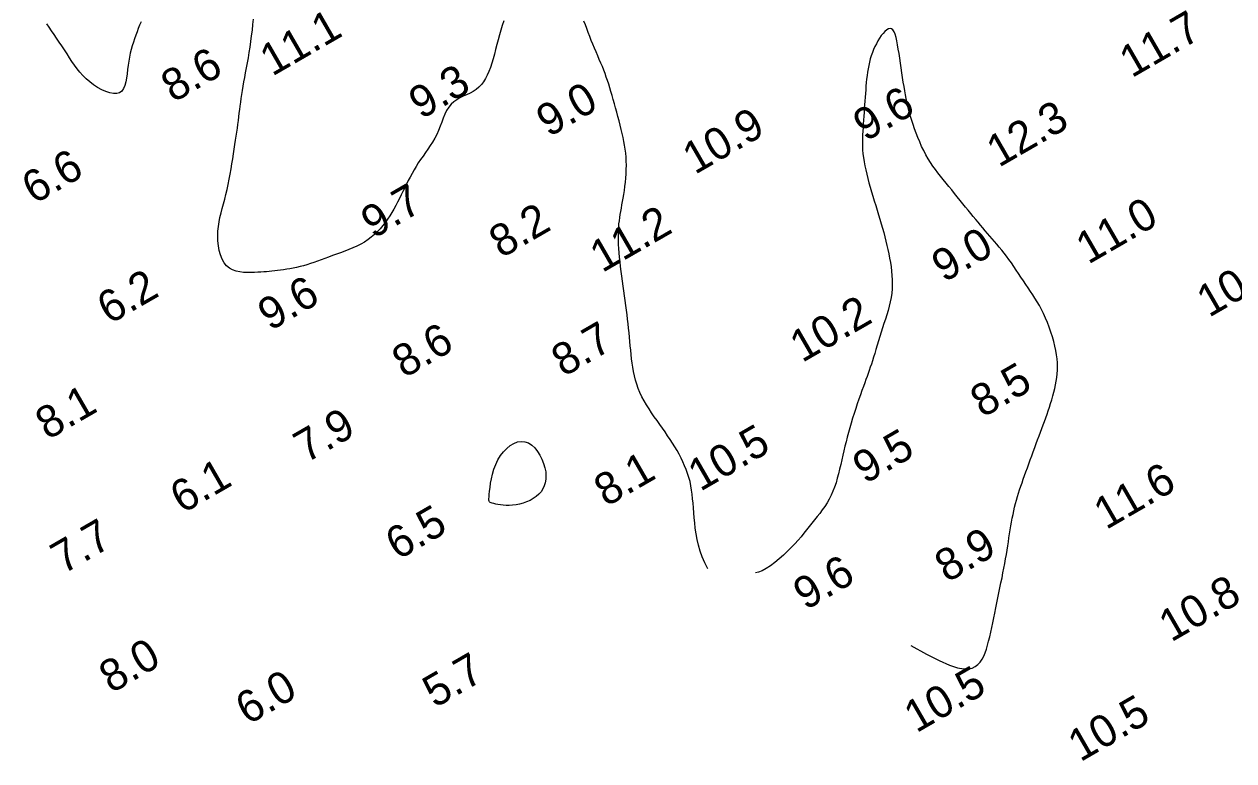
# Model space of a CAD drawing. Extents: x 3024098 to 3056816, y 418252 to 509144.
# Drawn here: x 3037852.9 to 3038042.2, y 419533.9 to 419649.1 of the extents above; entities that cross this region are included whole.
import ezdxf

# ---------------------------------------------------------------- set-up
doc = ezdxf.new("R2010")
doc.units = 0
doc.layers.add('V-CHAN-CONT-EL10', color=7, linetype='Continuous')
doc.layers.add('V-TOPO-SOUN-0911', color=7, linetype='Continuous')

msp = doc.modelspace()

# ---------------------------------------------------------------- linework, layer by layer
at = {"layer": 'V-CHAN-CONT-EL10'}
for points in [[(3037928, 419649.6), (3037927.75, 419648.89), (3037927.51, 419648.15), (3037927.29, 419647.41), (3037927.09, 419646.65), (3037926.89, 419645.9), (3037926.7, 419645.15), (3037926.51, 419644.41), (3037926.31, 419643.7), (3037926.1, 419643.01), (3037925.89, 419642.35), (3037925.66, 419641.72), (3037925.4, 419641.14), (3037925.12, 419640.59), (3037924.82, 419640.09), (3037924.47, 419639.64), (3037924.09, 419639.23), (3037923.67, 419638.88), (3037923.2, 419638.57), (3037922.7, 419638.3), (3037922.17, 419638.06), (3037921.64, 419637.82), (3037921.12, 419637.56), (3037920.62, 419637.28), (3037920.15, 419636.96), (3037919.72, 419636.57), (3037919.36, 419636.12), (3037919.04, 419635.6), (3037918.76, 419635.02), (3037918.5, 419634.41), (3037918.26, 419633.78), (3037918.02, 419633.13), (3037917.76, 419632.49), (3037917.48, 419631.85), (3037917.18, 419631.25), (3037916.84, 419630.66), (3037916.48, 419630.1), (3037916.1, 419629.55), (3037915.72, 419629.01), (3037915.34, 419628.47), (3037914.96, 419627.94), (3037914.6, 419627.4), (3037914.26, 419626.86), (3037913.93, 419626.31), (3037913.62, 419625.75), (3037913.32, 419625.19), (3037913.03, 419624.63), (3037912.75, 419624.07), (3037912.48, 419623.5), (3037912.2, 419622.94), (3037911.93, 419622.38), (3037911.65, 419621.82), (3037911.37, 419621.26), (3037911.08, 419620.71), (3037910.78, 419620.17), (3037910.47, 419619.63), (3037910.14, 419619.1), (3037909.79, 419618.58), (3037909.43, 419618.08), (3037909.04, 419617.58), (3037908.63, 419617.1), (3037908.19, 419616.64), (3037907.73, 419616.2), (3037907.24, 419615.78), (3037906.73, 419615.39), (3037906.18, 419615.02), (3037905.6, 419614.69), (3037904.99, 419614.38), (3037904.37, 419614.09), (3037903.73, 419613.83), (3037903.09, 419613.58), (3037902.44, 419613.34), (3037901.8, 419613.11), (3037901.18, 419612.89), (3037900.57, 419612.67), (3037899.97, 419612.45), (3037899.39, 419612.23), (3037898.82, 419612.03), (3037898.27, 419611.83), (3037897.71, 419611.64), (3037897.17, 419611.47), (3037896.63, 419611.31), (3037896.09, 419611.17), (3037895.56, 419611.05), (3037895.03, 419610.94), (3037894.52, 419610.84), (3037894.01, 419610.76), (3037893.52, 419610.68), (3037893.04, 419610.62), (3037892.58, 419610.56), (3037892.13, 419610.5), (3037891.7, 419610.46), (3037891.27, 419610.41), (3037890.84, 419610.38), (3037890.4, 419610.34), (3037889.95, 419610.31), (3037889.47, 419610.28), (3037888.95, 419610.26), (3037888.4, 419610.24), (3037887.83, 419610.24), (3037887.24, 419610.27), (3037886.65, 419610.34), (3037886.08, 419610.46), (3037885.54, 419610.65), (3037885.04, 419610.93), (3037884.59, 419611.3), (3037884.21, 419611.78), (3037883.89, 419612.34), (3037883.64, 419612.99), (3037883.45, 419613.68), (3037883.31, 419614.42), (3037883.24, 419615.19), (3037883.21, 419615.96), (3037883.23, 419616.72), (3037883.31, 419617.45), (3037883.42, 419618.17), (3037883.56, 419618.87), (3037883.73, 419619.57), (3037883.92, 419620.27), (3037884.11, 419620.98), (3037884.31, 419621.7), (3037884.5, 419622.45), (3037884.68, 419623.22), (3037884.85, 419624.02), (3037885.01, 419624.83), (3037885.16, 419625.65), (3037885.3, 419626.46), (3037885.43, 419627.27), (3037885.56, 419628.06), (3037885.67, 419628.82), (3037885.79, 419629.56), (3037885.9, 419630.26), (3037886, 419630.93), (3037886.1, 419631.58), (3037886.19, 419632.21), (3037886.28, 419632.83), (3037886.37, 419633.42), (3037886.44, 419634.01), (3037886.52, 419634.58), (3037886.59, 419635.16), (3037886.66, 419635.73), (3037886.73, 419636.3), (3037886.81, 419636.89), (3037886.89, 419637.48), (3037886.98, 419638.09), (3037887.08, 419638.72), (3037887.19, 419639.38), (3037887.31, 419640.06), (3037887.44, 419640.77), (3037887.58, 419641.5), (3037887.72, 419642.25), (3037887.86, 419643.03), (3037888, 419643.84), (3037888.14, 419644.68), (3037888.28, 419645.53), (3037888.4, 419646.41), (3037888.52, 419647.29), (3037888.63, 419648.17), (3037888.72, 419649.04), (3037888.8, 419649.88)], [(3037959.9, 419563.9), (3037959.44, 419564.83), (3037959.05, 419565.75), (3037958.73, 419566.67), (3037958.47, 419567.59), (3037958.26, 419568.49), (3037958.09, 419569.37), (3037957.96, 419570.23), (3037957.86, 419571.07), (3037957.78, 419571.88), (3037957.71, 419572.66), (3037957.65, 419573.41), (3037957.6, 419574.15), (3037957.54, 419574.86), (3037957.47, 419575.55), (3037957.38, 419576.22), (3037957.27, 419576.88), (3037957.13, 419577.53), (3037956.96, 419578.17), (3037956.76, 419578.79), (3037956.54, 419579.41), (3037956.29, 419580.02), (3037956.02, 419580.62), (3037955.73, 419581.22), (3037955.42, 419581.81), (3037955.1, 419582.4), (3037954.75, 419582.98), (3037954.39, 419583.56), (3037954.02, 419584.14), (3037953.63, 419584.72), (3037953.23, 419585.31), (3037952.82, 419585.89), (3037952.4, 419586.48), (3037951.97, 419587.08), (3037951.54, 419587.69), (3037951.12, 419588.3), (3037950.71, 419588.92), (3037950.31, 419589.54), (3037949.93, 419590.17), (3037949.59, 419590.81), (3037949.28, 419591.45), (3037949.02, 419592.1), (3037948.79, 419592.76), (3037948.59, 419593.42), (3037948.43, 419594.08), (3037948.29, 419594.75), (3037948.17, 419595.42), (3037948.07, 419596.09), (3037947.98, 419596.76), (3037947.91, 419597.43), (3037947.84, 419598.1), (3037947.77, 419598.78), (3037947.71, 419599.46), (3037947.65, 419600.14), (3037947.58, 419600.82), (3037947.52, 419601.52), (3037947.44, 419602.22), (3037947.36, 419602.93), (3037947.27, 419603.65), (3037947.17, 419604.38), (3037947.07, 419605.11), (3037946.97, 419605.85), (3037946.86, 419606.6), (3037946.76, 419607.36), (3037946.65, 419608.12), (3037946.55, 419608.89), (3037946.45, 419609.66), (3037946.35, 419610.43), (3037946.26, 419611.18), (3037946.18, 419611.92), (3037946.1, 419612.64), (3037946.04, 419613.33), (3037945.99, 419614), (3037945.95, 419614.62), (3037945.93, 419615.22), (3037945.92, 419615.79), (3037945.93, 419616.33), (3037945.94, 419616.86), (3037945.97, 419617.36), (3037946.01, 419617.86), (3037946.07, 419618.35), (3037946.13, 419618.83), (3037946.21, 419619.32), (3037946.29, 419619.8), (3037946.38, 419620.3), (3037946.48, 419620.82), (3037946.57, 419621.35), (3037946.67, 419621.9), (3037946.77, 419622.48), (3037946.85, 419623.09), (3037946.94, 419623.72), (3037947.01, 419624.37), (3037947.08, 419625.03), (3037947.12, 419625.7), (3037947.16, 419626.37), (3037947.17, 419627.04), (3037947.16, 419627.69), (3037947.12, 419628.32), (3037947.06, 419628.94), (3037946.99, 419629.55), (3037946.89, 419630.16), (3037946.78, 419630.77), (3037946.65, 419631.38), (3037946.51, 419632), (3037946.35, 419632.64), (3037946.19, 419633.29), (3037946.02, 419633.96), (3037945.85, 419634.64), (3037945.67, 419635.32), (3037945.49, 419635.99), (3037945.31, 419636.66), (3037945.12, 419637.31), (3037944.94, 419637.95), (3037944.76, 419638.55), (3037944.58, 419639.14), (3037944.4, 419639.71), (3037944.22, 419640.27), (3037944.03, 419640.82), (3037943.83, 419641.37), (3037943.63, 419641.91), (3037943.41, 419642.46), (3037943.17, 419643.02), (3037942.93, 419643.59), (3037942.68, 419644.17), (3037942.43, 419644.75), (3037942.17, 419645.35), (3037941.92, 419645.95), (3037941.67, 419646.55), (3037941.44, 419647.17), (3037941.21, 419647.79), (3037941, 419648.41), (3037940.77, 419649.01), (3037940.53, 419649.59)], [(3037871.21, 419649.46), (3037870.99, 419648.93), (3037870.78, 419648.42), (3037870.58, 419647.89), (3037870.38, 419647.36), (3037870.18, 419646.83), (3037870, 419646.28), (3037869.83, 419645.72), (3037869.67, 419645.15), (3037869.52, 419644.56), (3037869.39, 419643.95), (3037869.27, 419643.32), (3037869.18, 419642.67), (3037869.1, 419642.01), (3037869.02, 419641.33), (3037868.94, 419640.68), (3037868.83, 419640.06), (3037868.68, 419639.5), (3037868.48, 419639.02), (3037868.21, 419638.64), (3037867.86, 419638.38), (3037867.42, 419638.25), (3037866.9, 419638.24), (3037866.31, 419638.35), (3037865.69, 419638.56), (3037865.05, 419638.85), (3037864.4, 419639.2), (3037863.76, 419639.61), (3037863.17, 419640.07), (3037862.62, 419640.55), (3037862.11, 419641.05), (3037861.65, 419641.58), (3037861.21, 419642.12), (3037860.8, 419642.69), (3037860.4, 419643.27), (3037860.01, 419643.86), (3037859.62, 419644.46), (3037859.21, 419645.07), (3037858.81, 419645.69), (3037858.4, 419646.3), (3037858, 419646.9), (3037857.59, 419647.5), (3037857.2, 419648.07), (3037856.81, 419648.62), (3037856.44, 419649.14)], [(3037991.68, 419551.91), (3037994.13, 419550.54), (3037996.12, 419549.53), (3037997.73, 419548.84), (3037998.99, 419548.41), (3037999.98, 419548.22), (3038000.73, 419548.22), (3038001.31, 419548.36), (3038001.78, 419548.61), (3038002.18, 419548.93), (3038002.52, 419549.3), (3038002.83, 419549.74), (3038003.09, 419550.22), (3038003.32, 419550.75), (3038003.52, 419551.32), (3038003.7, 419551.93), (3038003.87, 419552.58), (3038004.04, 419553.26), (3038004.2, 419553.96), (3038004.35, 419554.69), (3038004.51, 419555.43), (3038004.66, 419556.2), (3038004.82, 419556.97), (3038004.98, 419557.76), (3038005.14, 419558.55), (3038005.3, 419559.34), (3038005.46, 419560.14), (3038005.63, 419560.93), (3038005.79, 419561.71), (3038005.96, 419562.48), (3038006.11, 419563.25), (3038006.26, 419564), (3038006.39, 419564.73), (3038006.52, 419565.44), (3038006.64, 419566.13), (3038006.75, 419566.8), (3038006.85, 419567.46), (3038006.95, 419568.1), (3038007.04, 419568.74), (3038007.14, 419569.36), (3038007.24, 419569.98), (3038007.34, 419570.59), (3038007.45, 419571.19), (3038007.56, 419571.79), (3038007.68, 419572.37), (3038007.81, 419572.95), (3038007.94, 419573.53), (3038008.08, 419574.09), (3038008.22, 419574.64), (3038008.38, 419575.19), (3038008.54, 419575.73), (3038008.72, 419576.27), (3038008.9, 419576.81), (3038009.09, 419577.36), (3038009.29, 419577.91), (3038009.49, 419578.48), (3038009.71, 419579.07), (3038009.93, 419579.68), (3038010.15, 419580.3), (3038010.38, 419580.93), (3038010.62, 419581.57), (3038010.85, 419582.21), (3038011.08, 419582.85), (3038011.31, 419583.48), (3038011.54, 419584.09), (3038011.77, 419584.69), (3038011.98, 419585.27), (3038012.2, 419585.84), (3038012.4, 419586.4), (3038012.61, 419586.95), (3038012.81, 419587.5), (3038013.01, 419588.06), (3038013.2, 419588.62), (3038013.39, 419589.19), (3038013.57, 419589.77), (3038013.75, 419590.35), (3038013.91, 419590.93), (3038014.07, 419591.52), (3038014.21, 419592.1), (3038014.33, 419592.68), (3038014.43, 419593.26), (3038014.52, 419593.82), (3038014.58, 419594.39), (3038014.62, 419594.95), (3038014.63, 419595.53), (3038014.62, 419596.12), (3038014.57, 419596.73), (3038014.49, 419597.36), (3038014.38, 419598.03), (3038014.23, 419598.72), (3038014.05, 419599.45), (3038013.85, 419600.19), (3038013.61, 419600.93), (3038013.35, 419601.68), (3038013.07, 419602.41), (3038012.78, 419603.13), (3038012.47, 419603.81), (3038012.14, 419604.45), (3038011.81, 419605.07), (3038011.47, 419605.65), (3038011.12, 419606.21), (3038010.77, 419606.76), (3038010.4, 419607.3), (3038010.04, 419607.84), (3038009.67, 419608.39), (3038009.3, 419608.94), (3038008.93, 419609.51), (3038008.55, 419610.07), (3038008.18, 419610.64), (3038007.8, 419611.2), (3038007.43, 419611.74), (3038007.05, 419612.28), (3038006.67, 419612.79), (3038006.3, 419613.29), (3038005.92, 419613.76), (3038005.54, 419614.22), (3038005.17, 419614.66), (3038004.8, 419615.09), (3038004.42, 419615.52), (3038004.05, 419615.94), (3038003.69, 419616.36), (3038003.32, 419616.79), (3038002.96, 419617.22), (3038002.59, 419617.65), (3038002.22, 419618.1), (3038001.84, 419618.55), (3038001.46, 419619.01), (3038001.07, 419619.49), (3038000.67, 419619.98), (3038000.25, 419620.49), (3037999.83, 419621.01), (3037999.4, 419621.54), (3037998.96, 419622.08), (3037998.52, 419622.63), (3037998.08, 419623.17), (3037997.64, 419623.71), (3037997.2, 419624.25), (3037996.77, 419624.78), (3037996.35, 419625.3), (3037995.94, 419625.83), (3037995.53, 419626.36), (3037995.14, 419626.91), (3037994.76, 419627.47), (3037994.39, 419628.06), (3037994.04, 419628.68), (3037993.7, 419629.32), (3037993.38, 419629.99), (3037993.08, 419630.68), (3037992.79, 419631.38), (3037992.52, 419632.07), (3037992.27, 419632.75), (3037992.05, 419633.42), (3037991.84, 419634.05), (3037991.65, 419634.65), (3037991.49, 419635.23), (3037991.34, 419635.79), (3037991.2, 419636.34), (3037991.07, 419636.89), (3037990.96, 419637.46), (3037990.84, 419638.05), (3037990.73, 419638.67), (3037990.62, 419639.34), (3037990.51, 419640.04), (3037990.4, 419640.76), (3037990.29, 419641.5), (3037990.18, 419642.26), (3037990.07, 419643.01), (3037989.96, 419643.76), (3037989.84, 419644.49), (3037989.73, 419645.19), (3037989.62, 419645.86), (3037989.5, 419646.48), (3037989.37, 419647.04), (3037989.22, 419647.52), (3037989.06, 419647.91), (3037988.88, 419648.2), (3037988.67, 419648.38), (3037988.44, 419648.43), (3037988.19, 419648.38), (3037987.92, 419648.22), (3037987.64, 419647.98), (3037987.35, 419647.67), (3037987.07, 419647.31), (3037986.8, 419646.91), (3037986.54, 419646.48), (3037986.29, 419646.04), (3037986.07, 419645.59), (3037985.86, 419645.12), (3037985.67, 419644.65), (3037985.5, 419644.17), (3037985.35, 419643.67), (3037985.21, 419643.17), (3037985.09, 419642.66), (3037984.99, 419642.14), (3037984.9, 419641.6), (3037984.83, 419641.06), (3037984.77, 419640.52), (3037984.71, 419639.96), (3037984.66, 419639.39), (3037984.62, 419638.82), (3037984.58, 419638.24), (3037984.53, 419637.66), (3037984.49, 419637.07), (3037984.45, 419636.48), (3037984.41, 419635.88), (3037984.37, 419635.29), (3037984.33, 419634.69), (3037984.29, 419634.1), (3037984.25, 419633.51), (3037984.21, 419632.93), (3037984.17, 419632.35), (3037984.14, 419631.78), (3037984.12, 419631.2), (3037984.12, 419630.61), (3037984.12, 419630.03), (3037984.15, 419629.43), (3037984.2, 419628.83), (3037984.28, 419628.22), (3037984.37, 419627.59), (3037984.49, 419626.95), (3037984.63, 419626.3), (3037984.79, 419625.64), (3037984.96, 419624.97), (3037985.14, 419624.28), (3037985.34, 419623.59), (3037985.54, 419622.88), (3037985.75, 419622.17), (3037985.97, 419621.45), (3037986.19, 419620.72), (3037986.41, 419620), (3037986.63, 419619.28), (3037986.84, 419618.57), (3037987.05, 419617.87), (3037987.25, 419617.18), (3037987.44, 419616.5), (3037987.62, 419615.83), (3037987.79, 419615.16), (3037987.95, 419614.49), (3037988.1, 419613.83), (3037988.24, 419613.17), (3037988.37, 419612.5), (3037988.49, 419611.82), (3037988.59, 419611.14), (3037988.68, 419610.46), (3037988.74, 419609.77), (3037988.78, 419609.08), (3037988.78, 419608.39), (3037988.76, 419607.71), (3037988.7, 419607.02), (3037988.6, 419606.34), (3037988.46, 419605.66), (3037988.3, 419604.99), (3037988.12, 419604.31), (3037987.92, 419603.64), (3037987.7, 419602.96), (3037987.48, 419602.28), (3037987.26, 419601.6), (3037987.05, 419600.91), (3037986.84, 419600.22), (3037986.63, 419599.54), (3037986.43, 419598.87), (3037986.23, 419598.22), (3037986.05, 419597.6), (3037985.86, 419597), (3037985.69, 419596.44), (3037985.52, 419595.91), (3037985.35, 419595.42), (3037985.19, 419594.94), (3037985.02, 419594.47), (3037984.85, 419593.99), (3037984.67, 419593.49), (3037984.47, 419592.97), (3037984.27, 419592.4), (3037984.04, 419591.78), (3037983.81, 419591.12), (3037983.56, 419590.43), (3037983.31, 419589.7), (3037983.06, 419588.96), (3037982.81, 419588.2), (3037982.57, 419587.44), (3037982.34, 419586.69), (3037982.12, 419585.95), (3037981.92, 419585.22), (3037981.73, 419584.5), (3037981.55, 419583.78), (3037981.37, 419583.07), (3037981.2, 419582.36), (3037981.04, 419581.65), (3037980.87, 419580.93), (3037980.71, 419580.21), (3037980.54, 419579.49), (3037980.37, 419578.77), (3037980.18, 419578.06), (3037979.98, 419577.36), (3037979.75, 419576.68), (3037979.5, 419576.02), (3037979.23, 419575.39), (3037978.92, 419574.78), (3037978.58, 419574.2), (3037978.22, 419573.64), (3037977.83, 419573.1), (3037977.44, 419572.57), (3037977.03, 419572.05), (3037976.62, 419571.54), (3037976.2, 419571.02), (3037975.79, 419570.5), (3037975.37, 419569.98), (3037974.95, 419569.45), (3037974.5, 419568.9), (3037974.03, 419568.35), (3037973.52, 419567.79), (3037972.98, 419567.22), (3037972.39, 419566.63), (3037971.75, 419566.03), (3037971.08, 419565.44), (3037970.39, 419564.87), (3037969.7, 419564.36), (3037969.04, 419563.92), (3037968.42, 419563.58), (3037967.86, 419563.36), (3037967.39, 419563.27)]]:
    msp.add_lwpolyline(points, dxfattribs=at)
msp.add_lwpolyline([(3037927.46, 419581.6), (3037927.93, 419582.21), (3037928.44, 419582.74), (3037928.99, 419583.18), (3037929.56, 419583.52), (3037930.15, 419583.74), (3037930.73, 419583.83), (3037931.29, 419583.78), (3037931.84, 419583.58), (3037932.35, 419583.24), (3037932.82, 419582.8), (3037933.25, 419582.26), (3037933.63, 419581.66), (3037933.96, 419581.02), (3037934.22, 419580.36), (3037934.41, 419579.71), (3037934.54, 419579.08), (3037934.58, 419578.47), (3037934.56, 419577.9), (3037934.48, 419577.36), (3037934.32, 419576.86), (3037934.09, 419576.38), (3037933.81, 419575.95), (3037933.46, 419575.55), (3037933.05, 419575.2), (3037932.59, 419574.88), (3037932.09, 419574.6), (3037931.56, 419574.36), (3037931.02, 419574.17), (3037930.46, 419574.02), (3037929.9, 419573.9), (3037929.36, 419573.83), (3037928.84, 419573.8), (3037928.35, 419573.8), (3037927.89, 419573.84), (3037927.46, 419573.89), (3037927.07, 419573.96), (3037926.73, 419574.03), (3037926.43, 419574.1), (3037926.18, 419574.17), (3037925.98, 419574.22), (3037925.84, 419574.28), (3037925.74, 419574.35), (3037925.68, 419574.46), (3037925.65, 419574.61), (3037925.65, 419574.83), (3037925.67, 419575.13), (3037925.71, 419575.52), (3037925.76, 419576.02), (3037925.83, 419576.61), (3037925.92, 419577.27), (3037926.05, 419577.98), (3037926.22, 419578.72), (3037926.44, 419579.48), (3037926.72, 419580.22), (3037927.06, 419580.94)], close=True, dxfattribs=at)

# ---------------------------------------------------------------- texts
at = {"layer": 'V-TOPO-SOUN-0911'}
for s, p in [('11.1 ', (3037891.73, 419640.87)), ('11.7 ', (3038026.26, 419640.62)), ('8.6', (3037876.26, 419636.76)), ('9.3', (3037915.04, 419634.13)), ('9.0', (3037935, 419631.34)), ('9.6', (3037984.59, 419630.66)), ('12.3 ', (3038005.46, 419626.61)), ('10.9 ', (3037957.89, 419625.5)), ('6.6', (3037854.47, 419620.85)), ('9.7', (3037907.56, 419615.46)), ('11.0 ', (3038019.45, 419611.45)), ('8.2', (3037927.6, 419612.41)), ('11.2 ', (3037943.38, 419610.14)), ('9.0', (3037996.88, 419608.61)), ('10.1 ', (3038038.35, 419603.14)), ('6.2', (3037866.25, 419602.05)), ('9.6', (3037891.41, 419601.03)), ('10.2 ', (3037974.68, 419596.07)), ('8.6', (3037912.41, 419593.65)), ('8.7', (3037937.35, 419593.84)), ('8.5', (3038002.92, 419587.45)), ('8.1', (3037856.59, 419583.98)), ('7.9', (3037897.03, 419580.36)), ('10.5 ', (3037958.73, 419575.92)), ('9.5', (3037984.52, 419577.08)), ('8.1', (3037944.02, 419573.52)), ('6.1', (3037877.68, 419572.44)), ('11.6 ', (3038022.25, 419569.93)), ('6.5', (3037911.39, 419565.17)), ('7.7', (3037859, 419562.97)), ('8.9', (3037997.35, 419561.66)), ('9.6', (3037975.21, 419557.33)), ('10.8 ', (3038032.43, 419552.34)), ('8.0', (3037866.56, 419544.33)), ('5.7', (3037917.2, 419542.04)), ('6.0', (3037887.92, 419539.38)), ('10.5 ', (3037992.55, 419538.13)), ('10.5 ', (3038018.21, 419533.6))]:
    msp.add_text(s, height=5, rotation=30, dxfattribs=at).set_placement(p)

doc.saveas('drawing.dxf')
